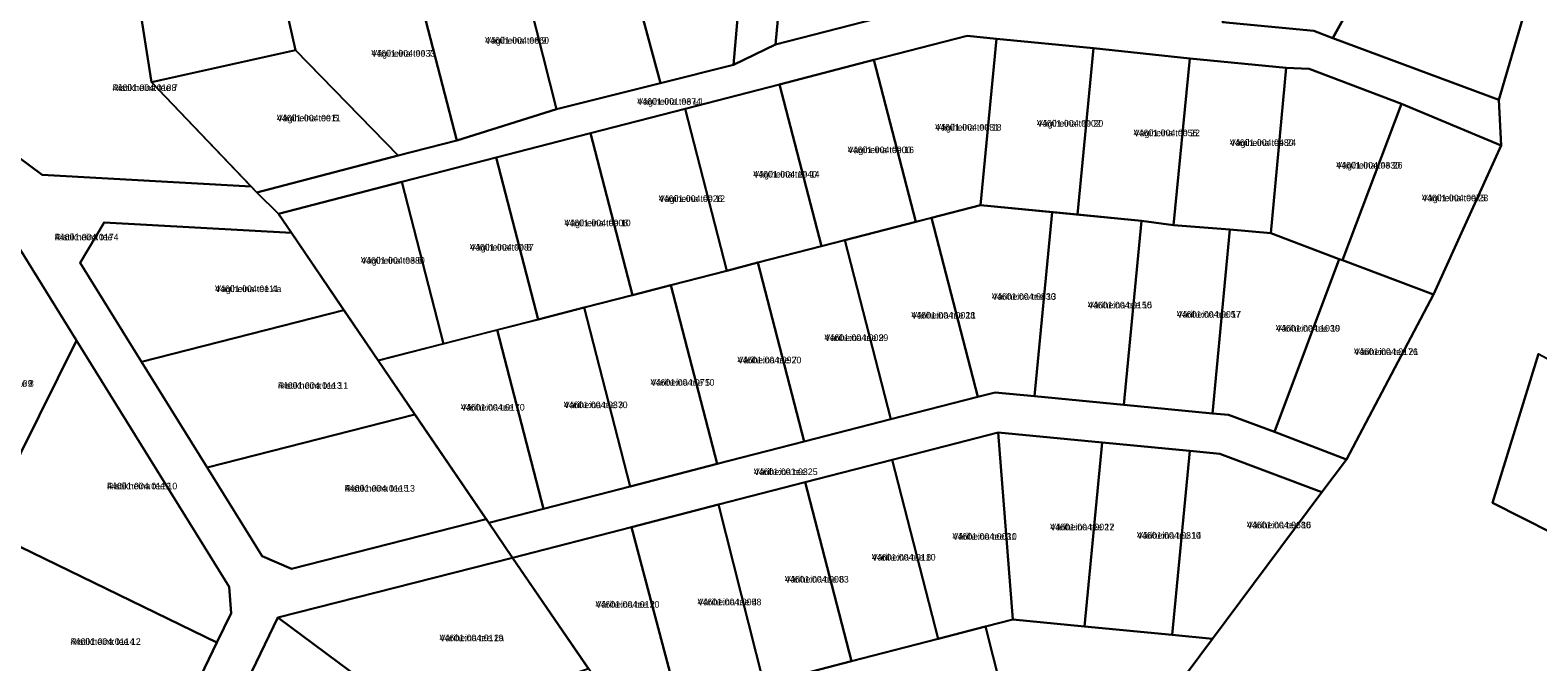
# Model space of a CAD drawing. Extents: x 551843 to 558501, y 6589003 to 6595718.
# Drawn here: x 552032.7 to 552375.1, y 6593188.1 to 6593331.6 of the extents above; entities that cross this region are included whole.
import ezdxf

# ---------------------------------------------------------------- set-up
doc = ezdxf.new("R2010")
doc.units = 0
for name, color, linetype in [('L_AADRESS', 7, 'Continuous'), ('PIIR', 7, 'Continuous'), ('TUNNUS', 7, 'Continuous')]:
    doc.layers.add(name, color=color, linetype=linetype)

msp = doc.modelspace()

# ---------------------------------------------------------------- linework, layer by layer
at = {"layer": 'PIIR'}
for points in [[(552231.31, 6593451.62), (552240.97, 6593450.32), (552231.99, 6593433.2), (552223.24, 6593416.52), (552214.49, 6593399.84), (552207.31, 6593386.18), (552206.17, 6593373.94), (552204.43, 6593355.18), (552201.95, 6593328.36), (552192.41, 6593323.77), (552195.94, 6593365.07), (552199.1, 6593389.17), (552200.97, 6593393.62), (552206.12, 6593403.72), (552214.65, 6593419.93), (552223.17, 6593436.13)], [(552344.77, 6593359.49), (552340.89, 6593352.26), (552328.5, 6593329.85), (552324.18, 6593331.46), (552303.48, 6593333.49), (552325.05, 6593370.55)], [(552171.25, 6593357.62), (552195.94, 6593365.07), (552192.41, 6593323.77), (552175.78, 6593319.63), (552165.92, 6593356.3)], [(552055.63, 6593349), (552086.62, 6593355.81), (552090.74, 6593336.83), (552092.91, 6593327.06), (552060.18, 6593319.83), (552057.24, 6593338.67)], [(552152.17, 6593313.67), (552142.92, 6593350.26), (552151.57, 6593352.66), (552165.92, 6593356.3), (552175.78, 6593319.63)], [(552244.72, 6593339.41), (552201.95, 6593328.36), (552204.43, 6593355.18), (552249.24, 6593351.01), (552248.14, 6593339.08)], [(552135.46, 6593348.39), (552142.92, 6593350.26), (552152.17, 6593313.67), (552129.55, 6593306.59), (552119.8, 6593344.35)], [(552328.5, 6593329.85), (552328.54, 6593329.92), (552340.89, 6593352.26), (552371.96, 6593335.44), (552366.2, 6593315.81)], [(552096.7, 6593338.37), (552119.8, 6593344.35), (552129.55, 6593306.59), (552116.23, 6593303.16), (552092.91, 6593327.06), (552090.74, 6593336.83)], [(552019.87, 6593332.97), (552057.24, 6593338.67), (552060.18, 6593319.83), (552082.85, 6593296.1), (552035.36, 6593298.73), (552029.8, 6593302.92)], [(552224.3, 6593324.86), (552245.44, 6593330.32), (552252.1, 6593329.68), (552248.47, 6593291.85), (552237.4, 6593288.99), (552233.8, 6593288.06)], [(552274.16, 6593327.58), (552270.53, 6593289.76), (552248.47, 6593291.85), (552252.1, 6593329.68)], [(552092.91, 6593327.06), (552116.23, 6593303.16), (552084.12, 6593294.77), (552060.18, 6593319.83)], [(552296, 6593325.17), (552292.36, 6593287.34), (552285.02, 6593288.35), (552270.53, 6593289.76), (552274.16, 6593327.58)], [(552224.3, 6593324.86), (552233.8, 6593288.06), (552217.66, 6593283.9), (552212.35, 6593282.52), (552202.85, 6593319.31)], [(552317.88, 6593323.07), (552314.46, 6593285.5), (552305.12, 6593286.37), (552292.36, 6593287.34), (552296, 6593325.17)], [(552323.13, 6593322.83), (552344.12, 6593314.92), (552330.71, 6593279.36), (552329.96, 6593279.64), (552314.46, 6593285.5), (552317.88, 6593323.07)], [(552202.85, 6593319.31), (552212.35, 6593282.52), (552197.92, 6593278.81), (552190.9, 6593276.98), (552181.4, 6593313.77)], [(552181.4, 6593313.77), (552190.9, 6593276.98), (552178.19, 6593273.72), (552169.45, 6593271.44), (552159.94, 6593308.23)], [(552344.12, 6593314.92), (552366.78, 6593305.45), (552351.38, 6593271.55), (552330.71, 6593279.36)], [(552138.51, 6593302.72), (552159.94, 6593308.23), (552169.45, 6593271.44), (552158.46, 6593268.63), (552148, 6593265.93)], [(552117.06, 6593297.19), (552138.51, 6593302.72), (552148, 6593265.93), (552126.55, 6593260.4)], [(552117.06, 6593297.19), (552126.55, 6593260.4), (552111.71, 6593256.56), (552091.99, 6593285.58), (552089.02, 6593289.94)], [(552022.68, 6593289.41), (552027.45, 6593286.58), (552043.2, 6593261.14), (552021.94, 6593218.34), (551994.11, 6593231.87)], [(552237.4, 6593288.99), (552247.9, 6593248.32), (552228.16, 6593243.23), (552217.66, 6593283.9), (552233.8, 6593288.06)], [(552248.47, 6593291.85), (552264.74, 6593290.29), (552260.73, 6593248.48), (552251.81, 6593249.33), (552247.9, 6593248.32), (552237.4, 6593288.99)], [(552260.73, 6593248.48), (552264.74, 6593290.29), (552285.02, 6593288.35), (552281.02, 6593246.54)], [(552049.47, 6593287.93), (552091.99, 6593285.58), (552103.9, 6593268.04), (552057.95, 6593256.3), (552044.03, 6593278.79)], [(552281.02, 6593246.54), (552285.02, 6593288.35), (552292.36, 6593287.34), (552305.12, 6593286.37), (552301.2, 6593244.55)], [(552314.46, 6593285.5), (552329.96, 6593279.64), (552315.25, 6593240.34), (552304.8, 6593244.21), (552301.2, 6593244.55), (552305.12, 6593286.37)], [(552217.66, 6593283.9), (552228.16, 6593243.23), (552208.42, 6593238.15), (552197.92, 6593278.81), (552212.35, 6593282.52)], [(552188.69, 6593233.06), (552178.19, 6593273.72), (552190.9, 6593276.98), (552197.92, 6593278.81), (552208.42, 6593238.15)], [(552329.96, 6593279.64), (552330.71, 6593279.36), (552351.38, 6593271.55), (552331.62, 6593234.08), (552315.25, 6593240.34)], [(552168.96, 6593227.97), (552158.46, 6593268.63), (552169.45, 6593271.44), (552178.19, 6593273.72), (552188.69, 6593233.06)], [(552057.95, 6593256.3), (552103.9, 6593268.04), (552111.71, 6593256.56), (552120.05, 6593244.3), (552072.84, 6593232.24)], [(552149.23, 6593222.88), (552138.73, 6593263.54), (552148, 6593265.93), (552158.46, 6593268.63), (552168.96, 6593227.97)], [(552136.81, 6593219.67), (552111.71, 6593256.56), (552138.73, 6593263.54), (552149.23, 6593222.88)], [(552043.2, 6593261.14), (552077.84, 6593205.15), (552078.29, 6593199.16), (552075.08, 6593192.51), (552021.94, 6593218.34)], [(552391.45, 6593249.38), (552401.64, 6593243.89), (552385.13, 6593213.96), (552364.8, 6593224.2), (552375.2, 6593258.06)], [(552142.19, 6593211.77), (552136.81, 6593219.67), (552149.23, 6593222.88), (552168.96, 6593227.97), (552188.69, 6593233.06), (552208.42, 6593238.15), (552228.16, 6593243.23), (552247.9, 6593248.32), (552251.81, 6593249.33), (552260.73, 6593248.48), (552281.02, 6593246.54), (552301.2, 6593244.55), (552304.8, 6593244.21), (552315.25, 6593240.34), (552331.62, 6593234.08), (552325.99, 6593226.67), (552302.84, 6593235.38), (552296.01, 6593236.04), (552276.1, 6593237.95), (552252.52, 6593240.22), (552228.41, 6593234), (552208.68, 6593228.91), (552188.95, 6593223.82), (552169.22, 6593218.73)], [(552072.84, 6593232.24), (552120.05, 6593244.3), (552136.2, 6593220.56), (552092, 6593209.26), (552085.31, 6593212.09)], [(552252.52, 6593240.22), (552255.86, 6593197.71), (552249.6, 6593196.1), (552238.9, 6593193.32), (552228.41, 6593234)], [(552276.1, 6593237.95), (552272.08, 6593196.14), (552255.86, 6593197.71), (552252.52, 6593240.22)], [(552296.01, 6593236.04), (552291.99, 6593194.23), (552272.08, 6593196.14), (552276.1, 6593237.95)], [(552228.41, 6593234), (552238.9, 6593193.32), (552219.17, 6593188.25), (552208.68, 6593228.91)], [(552302.84, 6593235.38), (552325.99, 6593226.67), (552301.2, 6593193.36), (552291.99, 6593194.23), (552296.01, 6593236.04)], [(552188.95, 6593223.82), (552208.68, 6593228.91), (552219.17, 6593188.25), (552210.15, 6593185.92), (552199.24, 6593183.4)], [(552188.95, 6593223.82), (552199.24, 6593183.4), (552179.94, 6593178.14), (552169.22, 6593218.73)], [(552021.94, 6593218.34), (552075.08, 6593192.51), (552062.09, 6593165.57), (552034.23, 6593179.01), (552008.6, 6593191.47)], [(552142.19, 6593211.77), (552169.22, 6593218.73), (552179.94, 6593178.14), (552167.53, 6593174.75)], [(552088.9, 6593198.15), (552142.19, 6593211.77), (552159.49, 6593186.49), (552121.58, 6593173.84)], [(552088.9, 6593198.15), (552121.58, 6593173.84), (552107.13, 6593143.85), (552071.1, 6593161.23)], [(552286.54, 6593173.68), (552254.81, 6593175.78), (552249.6, 6593196.1), (552255.86, 6593197.71), (552272.08, 6593196.14), (552291.99, 6593194.23), (552301.2, 6593193.36)], [(552210.15, 6593185.92), (552219.17, 6593188.25), (552238.9, 6593193.32), (552249.6, 6593196.1), (552254.81, 6593175.78), (552215.35, 6593165.72)]]:
    msp.add_lwpolyline(points, close=True, dxfattribs=at)
for points in [[(552286.54, 6593173.68), (552301.2, 6593193.36), (552325.99, 6593226.67), (552331.62, 6593234.08), (552351.38, 6593271.55), (552366.78, 6593305.45), (552366.2, 6593315.81), (552371.96, 6593335.44), (552378.6, 6593362.77)], [(552303.48, 6593333.49), (552324.18, 6593331.46), (552328.5, 6593329.85), (552366.2, 6593315.81), (552366.78, 6593305.45), (552344.12, 6593314.92), (552323.13, 6593322.83), (552317.88, 6593323.07), (552296, 6593325.17), (552274.16, 6593327.58), (552252.1, 6593329.68), (552245.44, 6593330.32), (552224.3, 6593324.86), (552202.85, 6593319.31), (552181.4, 6593313.77), (552159.94, 6593308.23), (552138.51, 6593302.72), (552117.06, 6593297.19), (552089.02, 6593289.94), (552084.12, 6593294.77), (552116.23, 6593303.16), (552129.55, 6593306.59), (552152.17, 6593313.67), (552175.78, 6593319.63), (552192.41, 6593323.77), (552201.95, 6593328.36), (552244.72, 6593339.41)], [(552029.8, 6593302.92), (552035.36, 6593298.73), (552082.85, 6593296.1), (552084.12, 6593294.77), (552089.02, 6593289.94), (552091.99, 6593285.58), (552049.47, 6593287.93), (552044.03, 6593278.79), (552057.95, 6593256.3), (552072.84, 6593232.24), (552085.31, 6593212.09), (552092, 6593209.26), (552136.2, 6593220.56), (552136.81, 6593219.67), (552142.19, 6593211.77), (552088.9, 6593198.15), (552071.1, 6593161.23)], [(552062.09, 6593165.57), (552075.08, 6593192.51), (552078.29, 6593199.16), (552077.84, 6593205.15), (552043.2, 6593261.14), (552027.45, 6593286.58)], [(552375.2, 6593258.06), (552364.8, 6593224.2), (552385.13, 6593213.96)]]:
    msp.add_lwpolyline(points, dxfattribs=at)

# ---------------------------------------------------------------- texts
at = {"layer": 'L_AADRESS'}
for s, p in [('Vägiheina tee 9', (552135.98, 6593328.56)), ('Vägiheina tee 7', (552110.14, 6593325.62)), ('Ristikheina tee 7', (552051.36, 6593317.81)), ('Vägiheina tee L1', (552170.53, 6593314.68)), ('Vägiheina tee 5', (552088.68, 6593310.91)), ('Vägiheina tee 18', (552238.2, 6593308.82)), ('Vägiheina tee 20', (552261.31, 6593309.72)), ('Vägiheina tee 22', (552283.27, 6593307.55)), ('Vägiheina tee 24', (552305.12, 6593305.33)), ('Vägiheina tee 16', (552218.32, 6593303.69)), ('Vägiheina tee 14', (552196.88, 6593298.15)), ('Vägiheina tee 26', (552329.29, 6593300.2)), ('Vägiheina tee 12', (552175.42, 6593292.61)), ('Vägiheina tee 28', (552348.75, 6593292.77)), ('Vägiheina tee 10', (552153.98, 6593287.09)), ('Ristikheina tee', (552038.23, 6593283.87)), ('Vägiheina tee 8', (552132.53, 6593281.56)), ('Vägiheina tee 6', (552107.79, 6593278.56)), ('Vägiheina tee 4a', (552074.65, 6593272.12)), ('Väriheina tee 13', (552251.07, 6593270.37)), ('Väriheina tee 15', (552272.88, 6593268.42)), ('Väriheina tee 11', (552232.78, 6593266.11)), ('Väriheina tee 17', (552293.07, 6593266.32)), ('Väriheina tee 19', (552315.58, 6593263.15)), ('Väriheina tee 9', (552213.04, 6593261.02)), ('Väriheina tee 21', (552333.32, 6593257.83)), ('Väriheina tee 7', (552193.3, 6593255.93)), ('Ristikheina tee 8', (552018.66, 6593250.62)), ('Ristikheina tee 11', (552088.92, 6593250.14)), ('Väriheina tee 5', (552173.57, 6593250.84)), ('Väriheina tee 1', (552130.47, 6593245.2)), ('Väriheina tee 3', (552153.84, 6593245.75)), ('Väriheina tee', (552197, 6593230.55)), ('Ristikheina tee 10', (552050.11, 6593227.3)), ('Ristikheina tee 13', (552104.09, 6593226.78)), ('Väriheina tee 10', (552242.13, 6593215.85)), ('Väriheina tee 12', (552264.31, 6593217.99)), ('Väriheina tee 14', (552284.04, 6593216.09)), ('Väriheina tee 16', (552308.99, 6593218.45)), ('Väriheina tee 8', (552223.79, 6593211.12)), ('Väriheina tee 6', (552204.06, 6593206.12)), ('Väriheina tee 2', (552161.06, 6593200.41)), ('Väriheina tee 4', (552184.23, 6593200.96)), ('Ristikheina tee 12', (552041.83, 6593191.96)), ('Väriheina tee 2a', (552125.63, 6593192.8))]:
    msp.add_text(s, height=1.5, dxfattribs=at).set_placement(p)
at = {"layer": 'TUNNUS'}
for s, p in [('44601:004:0660', (552135.98, 6593328.56)), ('44601:004:0033', (552110.14, 6593325.62)), ('44601:004:0108', (552051.36, 6593317.81)), ('44601:001:0374', (552170.53, 6593314.68)), ('44601:004:0011', (552088.68, 6593310.91)), ('44601:004:0081', (552238.2, 6593308.82)), ('44601:004:0002', (552261.31, 6593309.72)), ('44601:004:0056', (552283.27, 6593307.55)), ('44601:004:0480', (552305.12, 6593305.33)), ('44601:004:0900', (552218.32, 6593303.69)), ('44601:004:1040', (552196.88, 6593298.15)), ('44601:004:0330', (552329.29, 6593300.2)), ('44601:004:0026', (552175.42, 6593292.61)), ('44601:004:0075', (552348.75, 6593292.77)), ('44601:004:0008', (552153.98, 6593287.09)), ('44601:004:0174', (552038.23, 6593283.87)), ('44601:004:0087', (552132.53, 6593281.56)), ('44601:004:0380', (552107.79, 6593278.56)), ('44601:004:0111', (552074.65, 6593272.12)), ('44601:004:0830', (552251.07, 6593270.37)), ('44601:004:0150', (552272.88, 6593268.42)), ('44601:004:0028', (552232.78, 6593266.11)), ('44601:004:0057', (552293.07, 6593266.32)), ('44601:004:1030', (552315.58, 6593263.15)), ('44601:004:0029', (552213.04, 6593261.02)), ('44601:004:0176', (552333.32, 6593257.83)), ('44601:004:0920', (552193.3, 6593255.93)), ('44601:004:0109', (552018.66, 6593250.62)), ('44601:004:0113', (552088.92, 6593250.14)), ('44601:004:0710', (552173.57, 6593250.84)), ('44601:004:0170', (552130.47, 6593245.2)), ('44601:004:0370', (552153.84, 6593245.75)), ('44601:001:0325', (552197, 6593230.55)), ('44601:004:0112', (552050.11, 6593227.3)), ('44601:004:0115', (552104.09, 6593226.78)), ('44601:004:0031', (552242.13, 6593215.85)), ('44601:004:0027', (552264.31, 6593217.99)), ('44601:004:0310', (552284.04, 6593216.09)), ('44601:004:0680', (552308.99, 6593218.45)), ('44601:004:0110', (552223.79, 6593211.12)), ('44601:004:0083', (552204.06, 6593206.12)), ('44601:004:0120', (552161.06, 6593200.41)), ('44601:004:0058', (552184.23, 6593200.96)), ('44601:004:0114', (552041.83, 6593191.96)), ('44601:004:0119', (552125.63, 6593192.8))]:
    msp.add_text(s, height=1.5, dxfattribs=at).set_placement(p)

doc.saveas('drawing.dxf')
